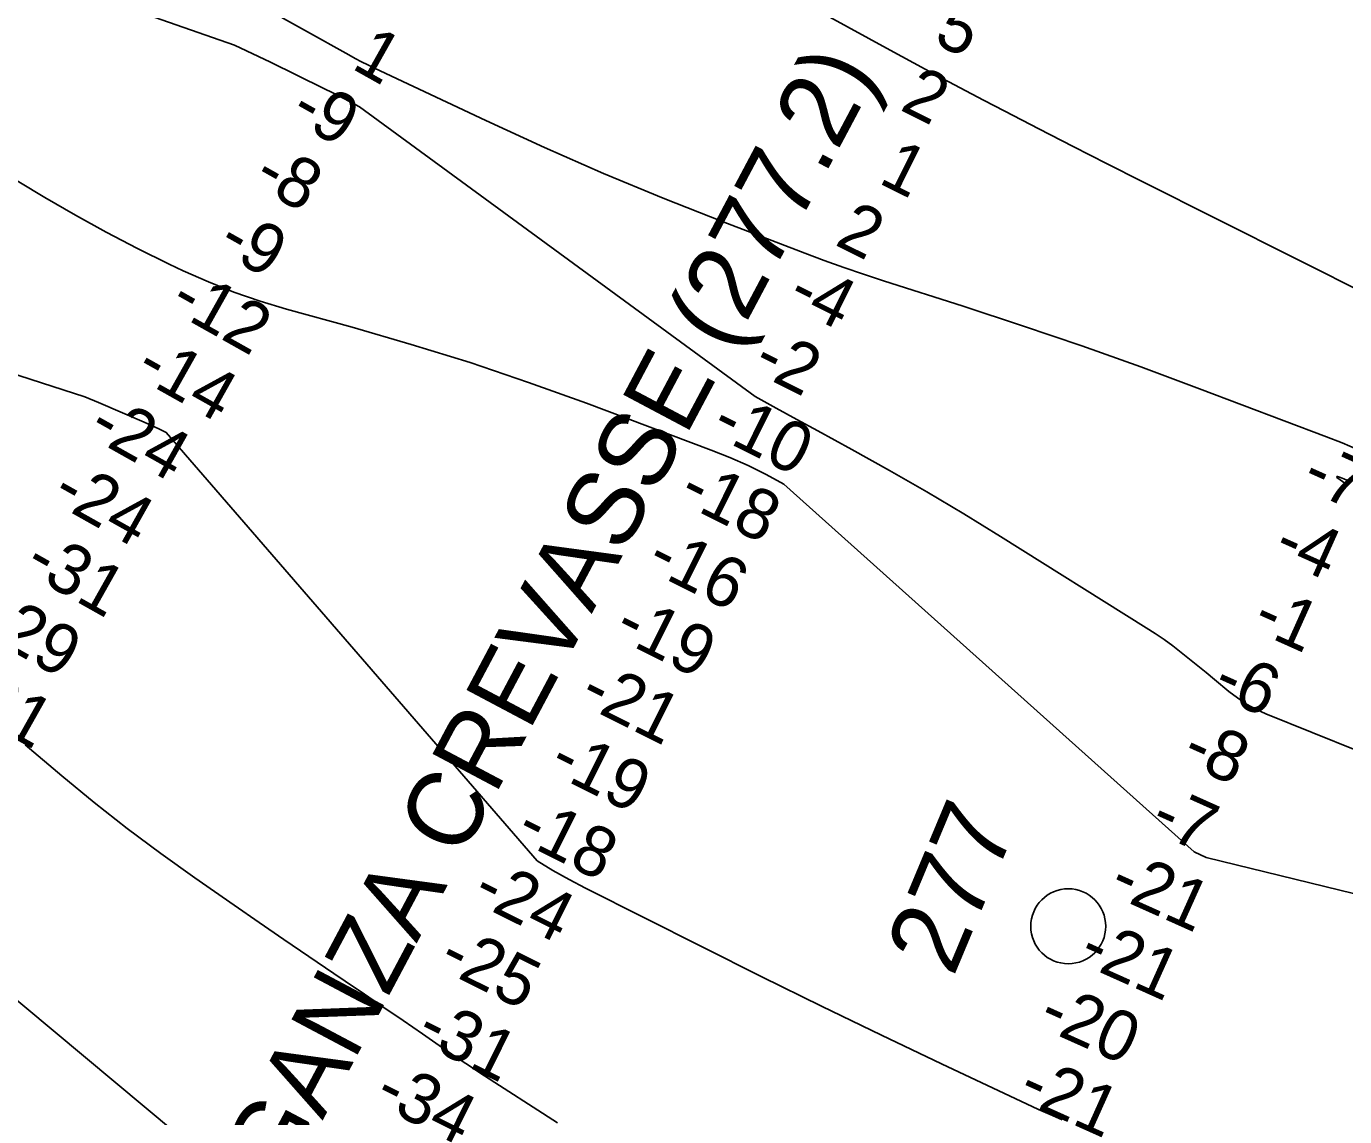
# Model space of a CAD drawing. Extents: x 3187622 to 3225504, y 800805 to 826213.
# Drawn here: x 3205252 to 3207011, y 812457 to 813912 of the extents above; entities that cross this region are included whole.
import ezdxf

# ---------------------------------------------------------------- set-up
doc = ezdxf.new("R2010")
doc.units = 0
for name, color, linetype in [('V-CHAN-NAID', 7, 'Continuous'), ('V-RIVR-IDEN', 7, 'Continuous'), ('V-RIVR-MILE', 7, 'Continuous'), ('V-RIVR-RANG', 7, 'Continuous'), ('V-TOPO-DPTH', 7, 'Continuous'), ('V-TOPO-MAJR', 7, 'Continuous'), ('V-TOPO-MINR', 7, 'Continuous')]:
    doc.layers.add(name, color=color, linetype=linetype)

msp = doc.modelspace()

# ---------------------------------------------------------------- linework, layer by layer
at = {"layer": 'V-RIVR-MILE'}
msp.add_circle((3206642.2, 812710.8), 50, dxfattribs=at)
at = {"layer": 'V-TOPO-DPTH'}
for points in [[(3207028.2, 813347.1), (3207007.6, 813355.7), (3206986.7, 813363.9), (3206817.5, 813428.1), (3206739.1, 813457.1), (3206660.5, 813485.3), (3206581.3, 813512.2), (3206501.9, 813538.3), (3206395.8, 813572.2), (3206369.3, 813580.9), (3206343, 813589.9), (3206316.8, 813599.3), (3206290.7, 813609.1), (3206181.9, 813650.8), (3206101.9, 813682.5), (3206022.4, 813715.4), (3205943.6, 813750), (3205865.4, 813785.9), (3205716.9, 813855.9), (3205708.1, 813860.1), (3205699.5, 813864.4), (3205690.9, 813868.9), (3205682.4, 813873.6), (3205564.1, 813939.5)], [(3207028.2, 813347.1), (3207007.6, 813355.7), (3206986.7, 813363.9), (3206817.5, 813428.1), (3206739.1, 813457.1), (3206660.5, 813485.3), (3206581.3, 813512.2), (3206501.9, 813538.3), (3206395.8, 813572.2), (3206369.3, 813580.9), (3206343, 813589.9), (3206316.8, 813599.3), (3206290.7, 813609.1), (3206181.9, 813650.8), (3206101.9, 813682.5), (3206022.4, 813715.4), (3205943.6, 813750), (3205865.4, 813785.9), (3205716.9, 813855.9), (3205708.1, 813860.1), (3205699.5, 813864.4), (3205690.9, 813868.9), (3205682.4, 813873.6), (3205564.1, 813939.5)], [(3204911.8, 813902.9), (3205277.1, 813683.3), (3205317.9, 813659.7), (3205359, 813636.8), (3205400.8, 813615.1), (3205443.1, 813594.3), (3205461.6, 813585.5), (3205495.2, 813570.6), (3205529.3, 813556.8), (3205564.1, 813544.9), (3205599.3, 813534.2), (3205686.9, 813510.1), (3205765.9, 813487.2), (3205844.5, 813462.9), (3205922.4, 813436.5), (3205999.8, 813408.6), (3206166.1, 813346.3), (3206190.9, 813336.3), (3206215.4, 813325.6), (3206239.4, 813313.6), (3206263, 813300.9), (3206810, 812810), (3206826.2, 812802.4), (3207437.6, 812653)], [(3207437.6, 812653), (3206826.2, 812802.4), (3206810, 812810), (3206263, 813300.9), (3206239.4, 813313.6), (3206215.4, 813325.6), (3206190.9, 813336.3), (3206166.1, 813346.3), (3205999.8, 813408.6), (3205922.4, 813436.5), (3205844.5, 813462.9), (3205765.9, 813487.2), (3205686.9, 813510.1), (3205599.3, 813534.2), (3205564.1, 813544.9), (3205529.3, 813556.8), (3205495.2, 813570.6), (3205461.6, 813585.5), (3205443.1, 813594.3), (3205400.8, 813615.1), (3205359, 813636.8), (3205317.9, 813659.7), (3205277.1, 813683.3), (3204911.8, 813902.9)], [(3204778.3, 813595.4), (3205330.6, 813417.3), (3205348.7, 813409.9), (3205409.5, 813383.4), (3205419.4, 813379), (3205429.3, 813374.4), (3205439.1, 813369.8), (3205933.6, 812798.3), (3205954.7, 812785.4), (3205976.4, 812773.4), (3205998.3, 812761.8), (3206153.9, 812683.2), (3206233.3, 812643.5), (3206313, 812604.2), (3206392.9, 812565.6), (3206473.1, 812527.4), (3206602.6, 812466.5), (3206618.3, 812459.4), (3206634.1, 812452.5)], [(3206634.1, 812452.5), (3206618.3, 812459.4), (3206602.6, 812466.5), (3206473.1, 812527.4), (3206392.9, 812565.6), (3206313, 812604.2), (3206233.3, 812643.5), (3206153.9, 812683.2), (3205998.3, 812761.8), (3205976.4, 812773.4), (3205954.7, 812785.4), (3205933.6, 812798.3), (3205439.1, 813369.8), (3205429.3, 813374.4), (3205419.4, 813379), (3205409.5, 813383.4), (3205348.7, 813409.9), (3205330.6, 813417.3), (3204778.3, 813595.4)], [(3205251, 812952.8), (3205299.5, 812911.7), (3205342.8, 812876.1), (3205386.8, 812841.4), (3205431.7, 812807.9), (3205477.2, 812775.3), (3205529.7, 812738.8), (3205562.8, 812715.9), (3205596, 812693), (3205629.3, 812670.3), (3205662.6, 812647.7), (3205677.6, 812637.6), (3205703.4, 812620.1), (3205729.2, 812602.5), (3205755, 812584.9), (3205780.7, 812567.2), (3205807.4, 812548.7), (3205819.8, 812540.3), (3205832.2, 812531.9), (3205844.7, 812523.6), (3205857.3, 812515.4), (3205960.8, 812448.6)], [(3205960.8, 812448.6), (3205857.3, 812515.4), (3205844.7, 812523.6), (3205832.2, 812531.9), (3205819.8, 812540.3), (3205807.4, 812548.7), (3205780.7, 812567.2), (3205755, 812584.9), (3205729.2, 812602.5), (3205703.4, 812620.1), (3205677.6, 812637.6), (3205662.6, 812647.7), (3205629.3, 812670.3), (3205596, 812693), (3205562.8, 812715.9), (3205529.7, 812738.8), (3205477.2, 812775.3), (3205431.7, 812807.9), (3205386.8, 812841.4), (3205342.8, 812876.1), (3205299.5, 812911.7), (3205251, 812952.8)]]:
    msp.add_lwpolyline(points, dxfattribs=at)
at = {"layer": 'V-TOPO-MAJR'}
msp.add_lwpolyline([(3205571.4, 812335.2), (3205088.1, 812738.6)], dxfattribs=at)
at = {"layer": 'V-TOPO-MINR'}
for points in [[(3207029.2, 812944.3), (3206905.8, 812994.3), (3206892.6, 813000.4), (3206879.8, 813007.3), (3206867.8, 813015.4), (3206856.3, 813024.2), (3206837.3, 813040.2), (3206826.4, 813049.4), (3206815.3, 813058.4), (3206804.2, 813067.4), (3206793, 813076.3), (3206781.7, 813084.9), (3206770.1, 813093.3), (3206758.3, 813101.3), (3206746.3, 813109.1), (3206552, 813230.9), (3206503, 813261), (3206453.6, 813290.5), (3206403.7, 813319.1), (3206353.4, 813347), (3206308.1, 813371.7), (3206280.3, 813386.9), (3206252.4, 813402.2), (3206224.6, 813417.5), (3205696.9, 813804.1), (3205685.1, 813810.5), (3205673.2, 813816.8), (3205661.3, 813822.9), (3205649.3, 813828.9), (3205578, 813864), (3205529.9, 813886.4), (3204956.9, 814086.7)], [(3207047.9, 813550.2), (3206740, 813705.1), (3206694.3, 813728.2), (3206648.6, 813751.4), (3206603, 813774.9), (3206557.5, 813798.5), (3206529.3, 813813.2), (3206498, 813829.6), (3206466.8, 813846.2), (3206435.7, 813863), (3206404.7, 813879.9), (3206158.4, 814015.1)], [(3207028.2, 813347.1), (3207007.6, 813355.7), (3206986.7, 813363.9), (3206817.5, 813428.1), (3206739.1, 813457.1), (3206660.5, 813485.3), (3206581.3, 813512.2), (3206501.9, 813538.3), (3206395.8, 813572.2), (3206369.3, 813580.9), (3206343, 813589.9), (3206316.8, 813599.3), (3206290.7, 813609.1), (3206181.9, 813650.8), (3206101.9, 813682.5), (3206022.4, 813715.4), (3205943.6, 813750), (3205865.4, 813785.9), (3205716.9, 813855.9), (3205708.1, 813860.1), (3205699.5, 813864.4), (3205690.9, 813868.9), (3205682.4, 813873.6), (3205564.1, 813939.5)], [(3207437.6, 812653), (3206826.2, 812802.4), (3206810, 812810), (3206263, 813300.9), (3206239.4, 813313.6), (3206215.4, 813325.6), (3206190.9, 813336.3), (3206166.1, 813346.3), (3205999.8, 813408.6), (3205922.4, 813436.5), (3205844.5, 813462.9), (3205765.9, 813487.2), (3205686.9, 813510.1), (3205599.3, 813534.2), (3205564.1, 813544.9), (3205529.3, 813556.8), (3205495.2, 813570.6), (3205461.6, 813585.5), (3205443.1, 813594.3), (3205400.8, 813615.1), (3205359, 813636.8), (3205317.9, 813659.7), (3205277.1, 813683.3), (3204911.8, 813902.9)], [(3206634.1, 812452.5), (3206618.3, 812459.4), (3206602.6, 812466.5), (3206473.1, 812527.4), (3206392.9, 812565.6), (3206313, 812604.2), (3206233.3, 812643.5), (3206153.9, 812683.2), (3205998.3, 812761.8), (3205976.4, 812773.4), (3205954.7, 812785.4), (3205933.6, 812798.3), (3205439.1, 813369.8), (3205429.3, 813374.4), (3205419.4, 813379), (3205409.5, 813383.4), (3205348.7, 813409.9), (3205330.6, 813417.3), (3204778.3, 813595.4)], [(3207013.8, 813306.2), (3207010, 813308), (3207005.5, 813309.7), (3207002.6, 813310.5), (3207001.2, 813310.9), (3207001, 813310.9), (3207000.6, 813310.8), (3207000.3, 813310.5), (3207000.3, 813310.2), (3207000.5, 813309.7), (3207005.1, 813306.3), (3207008, 813304.1), (3207011, 813302)], [(3205960.8, 812448.6), (3205857.3, 812515.4), (3205844.7, 812523.6), (3205832.2, 812531.9), (3205819.8, 812540.3), (3205807.4, 812548.7), (3205780.7, 812567.2), (3205755, 812584.9), (3205729.2, 812602.5), (3205703.4, 812620.1), (3205677.6, 812637.6), (3205662.6, 812647.7), (3205629.3, 812670.3), (3205596, 812693), (3205562.8, 812715.9), (3205529.7, 812738.8), (3205477.2, 812775.3), (3205431.7, 812807.9), (3205386.8, 812841.4), (3205342.8, 812876.1), (3205299.5, 812911.7), (3205251, 812952.8)]]:
    msp.add_lwpolyline(points, dxfattribs=at)

# ---------------------------------------------------------------- texts
at = {"layer": 'V-CHAN-NAID'}
msp.add_text('MORGANZA CREVASSE (277.2)', height=100, rotation=62.0284, dxfattribs=at).set_placement((3205452.3, 812083.8))
at = {"layer": 'V-RIVR-IDEN'}
msp.add_text('277', height=100, rotation=67.3123, dxfattribs=at).set_placement((3206488.8, 812641.8))
at = {"layer": 'V-RIVR-RANG'}
for s, rotation, p in [('5', 333.4906, (3206460.5, 813890.5)), ('1', 330.6641, (3205684.5, 813856.3)), ('2', 333.4906, (3206416, 813800.9)), ('-9', 330.6641, (3205601.2, 813788.4)), ('1', 333.4906, (3206387.4, 813703.4)), ('-8', 330.6641, (3205552.2, 813701.2)), ('2', 333.4906, (3206329.1, 813620.8)), ('-9', 330.6641, (3205504.6, 813613.2)), ('-12', 330.6641, (3205440.5, 813534.6)), ('-4', 333.4906, (3206264.6, 813541.2)), ('-14', 330.6641, (3205394.7, 813445.6)), ('-2', 333.4906, (3206218.5, 813452.4)), ('-24', 330.6641, (3205331.7, 813366.3)), ('-10', 333.4906, (3206163, 813368.4)), ('-7', 335.8366, (3206950.7, 813297.2)), ('-24', 330.6641, (3205283.4, 813278.7)), ('-18', 333.4906, (3206119.7, 813278.2)), ('-4', 335.8366, (3206912.9, 813204.5)), ('-31', 330.6641, (3205246.6, 813184.7)), ('-16', 333.4906, (3206076.7, 813187.9)), ('-1', 335.8366, (3206885, 813107.4)), ('-29', 330.6641, (3205186.8, 813103.6)), ('-19', 333.4906, (3206033.5, 813097.8)), ('-6', 335.8366, (3206831.8, 813021.7)), ('-31', 330.6641, (3205150, 813009.6)), ('-21', 333.4906, (3205987.2, 813009.1)), ('-8', 335.8366, (3206790.8, 812930.5)), ('-19', 333.4906, (3205946.5, 812917.7)), ('-7', 335.8366, (3206748.5, 812839.9)), ('-18', 333.4906, (3205902.3, 812828)), ('-21', 335.8366, (3206693.8, 812754.8)), ('-24', 333.4906, (3205844.4, 812745.1)), ('-21', 335.8366, (3206653.4, 812663.3)), ('-25', 333.4906, (3205799.3, 812655.9)), ('-20', 335.8366, (3206599.4, 812577.9)), ('-31', 333.4906, (3205769.3, 812559.1)), ('-34', 333.4906, (3205713.5, 812475.2)), ('-21', 335.8366, (3206572.5, 812480.4))]:
    msp.add_text(s, height=67, rotation=rotation, dxfattribs=at).set_placement(p)

doc.saveas('drawing.dxf')
